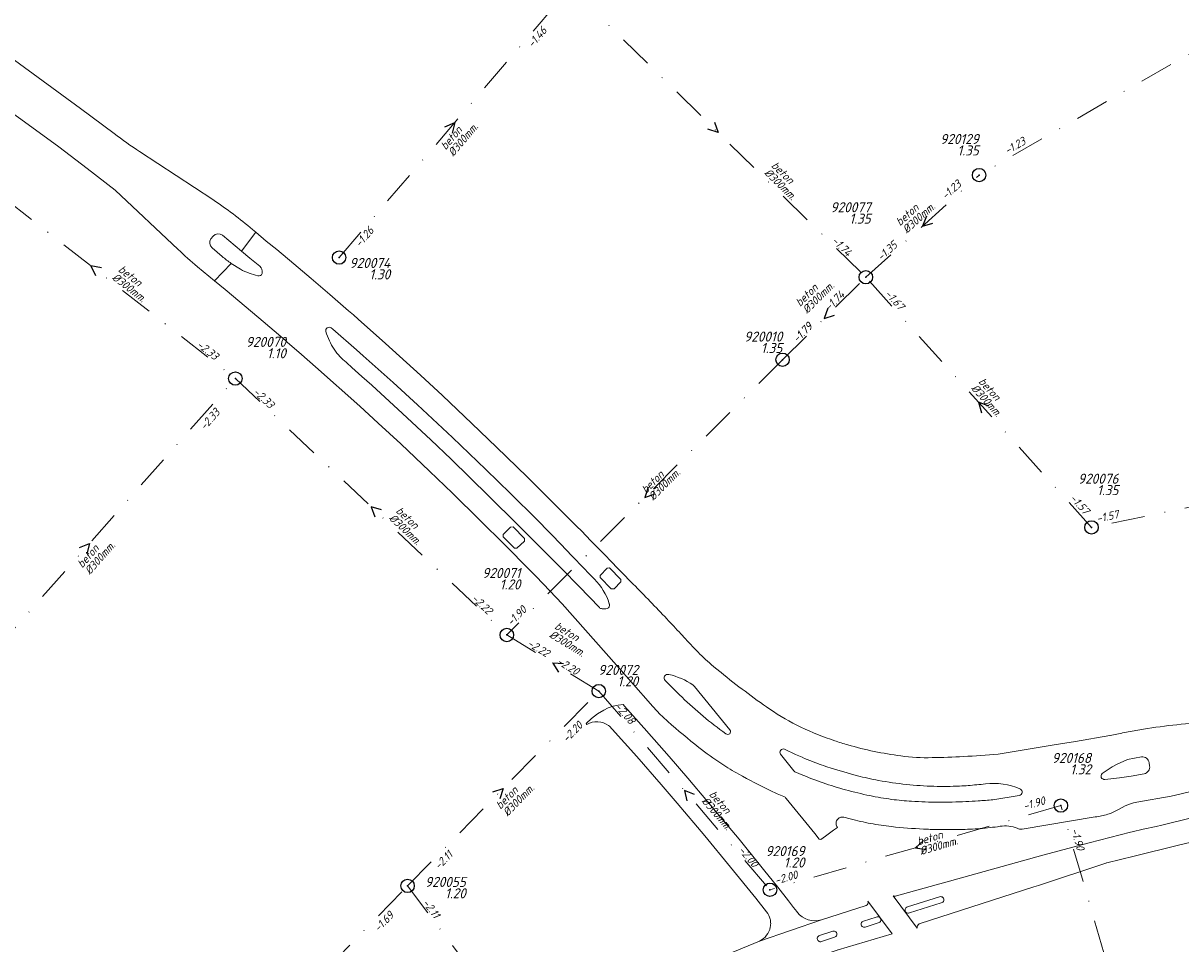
# Model space of a CAD drawing. Extents: x 148869 to 161638, y 453607 to 469810.
# Tile 705 of 1056: x 154524 to 154697, y 468210 to 468348. Entities that reach past the tile are written whole.
import ezdxf
from ezdxf.enums import TextEntityAlignment as Align

# ---------------------------------------------------------------- set-up
doc = ezdxf.new("R2010")
doc.units = 0
doc.header["$PDMODE"] = 32
doc.header["$PDSIZE"] = 2
doc.linetypes.add('RI-VWA', pattern=[11, 5, -3, 0, -3])
doc.layers.get('0').update_dxf_attribs({"linetype": 'CONTINUOUS'})
for name, color, linetype in [('B-OI-RI-BOB-T18-niet meenemen', 252, 'CONTINUOUS'), ('B-OI-RI-DIAMETER-T18-niet meenemen', 252, 'CONTINUOUS'), ('B-OI-RI-MATERIAAL-T18-niet meenemen', 252, 'CONTINUOUS'), ('B-OI-RI-STROOMRICHTING-S-niet meenemen', 252, 'CONTINUOUS'), ('B-OI-RI-VWA_PUTDEKSELHOOGTE-T25-niet meenemen', 252, 'CONTINUOUS'), ('gs dwa', 252, 'CONTINUOUS')]:
    doc.layers.add(name, color=color, linetype=linetype)
doc.layers.add('B-OI-RI-VWA_TRANSPORTLEIDING-G-niet meenemen', color=252, linetype='RI-VWA', lineweight=18)
doc.layers.add('B-RO-VH-VERHARDING_ASFALT-GV', color=251, linetype='CONTINUOUS', lineweight=18)
doc.styles.add('iso15', font='ISO.shx', dxfattribs={"oblique": 15})
doc.styles.add('NLCS-ISO-M750_CURSIEF', font='NLCS-ISO.ttf', dxfattribs={"oblique": 15})

# ---------------------------------------------------------------- blocks, each defined once
blk = doc.blocks.new('ACMAP_ANN_TEMPLATE_diam')
at = {"color": 0, "linetype": 'ByBlock', "style": 'iso15', "oblique": 15}
blk.add_attdef('diam', (0.5, -1.3), '', height=1.2, dxfattribs=at)
blk = doc.blocks.new('ACMAP_ANN_TEMPLATE_mat')
at = {"color": 0, "linetype": 'ByBlock', "style": 'iso15', "oblique": 15}
blk.add_attdef('mat', (0.5, 0.2), '', height=1.2, dxfattribs=at)
blk = doc.blocks.new('ACMAP_ANN_TEMPLATE_nap-l')
at = {"color": 0, "linetype": 'ByBlock', "style": 'iso15', "oblique": 15}
blk.add_attdef('nap-l', (3.3, 0.2), '', height=1.2, dxfattribs=at)
blk = doc.blocks.new('ACMAP_ANN_TEMPLATE_nap-r')
at = {"color": 0, "linetype": 'ByBlock', "style": 'iso15', "oblique": 15}
blk.add_attdef('nap-r', text='', height=1.2, dxfattribs=at).set_placement((-4.1, 0.2), align=Align.RIGHT)
blk = doc.blocks.new('ACMAP_ANN_TEMPLATE_puth-dwa')
at = {"color": 0, "linetype": 'ByBlock', "style": 'iso15', "oblique": 15}
blk.add_attdef('puth-dwa', text='', height=1.5, dxfattribs=at).set_placement((2.7, 1), align=Align.RIGHT)
blk = doc.blocks.new('ACMAP_ANN_TEMPLATE_putnr-dwa')
at = {"color": 0, "linetype": 'ByBlock', "style": 'iso15', "oblique": 15}
blk.add_attdef('putnr-dwa', text='', height=1.5, dxfattribs=at).set_placement((2.7, 2.7), align=Align.RIGHT)

msp = doc.modelspace()

# ---------------------------------------------------------------- linework, layer by layer
at = {"layer": 'B-OI-RI-STROOMRICHTING-S-niet meenemen'}
for points in [[(154627.11, 468332.87), (154627.63, 468331.35), (154626.1, 468331.84)], [(154586.92, 468332.19), (154588.4, 468332.82), (154588.01, 468331.25)], [(154658.67, 468318.89), (154658.08, 468317.39), (154659.63, 468317.82)], [(154535.78, 468311.16), (154534.2, 468311.48), (154534.89, 468310.03)], [(154643.96, 468305.16), (154643.44, 468303.64), (154644.97, 468304.14)], [(154667.95, 468290.56), (154666.45, 468291.15), (154666.88, 468289.59)], [(154617.21, 468278.51), (154616.7, 468276.98), (154618.23, 468277.49)], [(154577.48, 468275.11), (154575.94, 468275.58), (154576.49, 468274.07)], [(154532.52, 468269.52), (154534.01, 468270.12), (154533.6, 468268.56)], [(154604.61, 468252.16), (154603.01, 468252.3), (154603.86, 468250.94)], [(154594.1, 468233.09), (154595.62, 468233.61), (154595.13, 468232.08)], [(154624.1, 468232.7), (154622.61, 468233.32), (154623, 468231.76)], [(154658.21, 468225.88), (154657.03, 468224.79), (154658.61, 468224.5)]]:
    msp.add_lwpolyline(points, dxfattribs=at)
at = {"layer": 'B-OI-RI-VWA_TRANSPORTLEIDING-G-niet meenemen'}
for p, q in [((154743.18, 468369.21), (154666.52, 468325)), ((154571.18, 468312.71), (154605.62, 468352.92)), ((154605.62, 468352.92), (154649.64, 468309.78)), ((154512.68, 468328.28), (154555.72, 468294.68)), ((154649.64, 468309.78), (154666.52, 468325)), ((154637.24, 468297.49), (154649.64, 468309.78)), ((154683.26, 468272.51), (154649.64, 468309.78)), ((154637.24, 468297.49), (154596.16, 468256.48)), ((154512.3, 468245.56), (154555.72, 468294.68)), ((154555.72, 468294.68), (154596.16, 468256.48)), ((154767.26, 468289.92), (154683.26, 468272.51)), ((154596.16, 468256.48), (154609.86, 468248.12)), ((154581.38, 468219.1), (154609.86, 468248.12)), ((154609.86, 468248.12), (154635.36, 468218.52)), ((154678.7, 468231.06), (154635.36, 468218.52)), ((154691.34, 468187.79), (154678.7, 468231.06)), ((154530.52, 468166.95), (154581.38, 468219.1)), ((154581.38, 468219.1), (154599.13, 468195.52))]:
    msp.add_line(p, q, dxfattribs=at)
at = {"layer": 'B-RO-VH-VERHARDING_ASFALT-GV', "flags": 128}
for points in [[(154537.65, 468331.18), (154532.67, 468334.91), (154519.97, 468344.15)], [(154519.37, 468336.45), (154525.38, 468332.15), (154529.41, 468329.19), (154533.64, 468326), (154537.83, 468322.76), (154547.2, 468313.92)], [(154552.37, 468321.34), (154541.46, 468328.5)], [(154552.06, 468315.52), (154552.42, 468315.92)], [(154553.82, 468316.03), (154556.63, 468313.66), (154558.75, 468316.48), (154558.27, 468316.89)], [(154614.99, 468264.05), (154611.28, 468267.89), (154611.21, 468267.97), (154608.69, 468270.53), (154607.26, 468271.98), (154606.6, 468272.64), (154602.9, 468276.34), (154599.17, 468280.02), (154594.61, 468284.48), (154590.94, 468288), (154586.56, 468292.15), (154583.29, 468295.19), (154578.1, 468299.91), (154574.01, 468303.55), (154573.3, 468304.16), (154572.57, 468304.77), (154569.81, 468307.2), (154567.02, 468309.6), (154564.45, 468311.76), (154561.88, 468313.89), (154560.32, 468315.17), (154558.75, 468316.48), (154556.63, 468313.66)], [(154553.76, 468312.87), (154552.26, 468314.14)], [(154556.63, 468313.66), (154557.89, 468312.63), (154557.89, 468312.64), (154559.37, 468311.42)], [(154550.06, 468311.35), (154552.63, 468309.23), (154555.1, 468311.84)], [(154556.5, 468310.96), (154555.1, 468311.84), (154552.63, 468309.23), (154554.18, 468307.95), (154559.21, 468303.73), (154563.13, 468300.4), (154563.45, 468300.12), (154565.56, 468298.27), (154567.67, 468296.41), (154574.25, 468290.56), (154577.01, 468288.06), (154580.38, 468284.94), (154584.65, 468280.9), (154588.07, 468277.59), (154592.15, 468273.59), (154595.85, 468269.9), (154599.53, 468266.18), (154600.52, 468265.2), (154601.54, 468264.13), (154601.55, 468264.12), (154601.63, 468264.04), (154604.39, 468261.12), (154607.9, 468257.2), (154612.51, 468251.96), (154617.55, 468246.23), (154617.87, 468245.85)], [(154559.72, 468310.42), (154559.7, 468310.33)], [(154569.98, 468302.24), (154570.25, 468302.04), (154573.79, 468298.94), (154574.76, 468298.09), (154579.23, 468294.08), (154582.86, 468290.75), (154588.05, 468285.88), (154593.03, 468281.14), (154596.71, 468277.56), (154600.61, 468273.68), (154604.47, 468269.75), (154604.76, 468269.42), (154606.14, 468267.99), (154608.64, 468265.38), (154609.2, 468264.81)], [(154606.95, 468263.68), (154604.4, 468266.26), (154603.02, 468267.67), (154602.01, 468268.69), (154597.77, 468272.94), (154593.49, 468277.17), (154587.85, 468282.68), (154584.85, 468285.55), (154580.64, 468289.49), (154576.05, 468293.68), (154574.55, 468295.01), (154573.05, 468296.32), (154572.31, 468297.03), (154572.26, 468297.07), (154572.21, 468297.11)], [(154609.95, 468260.57), (154606.95, 468263.68)], [(154611.43, 468261.13), (154611.47, 468261.06)], [(154622.79, 468255.92), (154622.08, 468256.65)], [(154628.07, 468250.88), (154627.24, 468251.55)], [(154621.89, 468247.58), (154619.76, 468249.7)], [(154623.89, 468249.03), (154624.1, 468248.82), (154629.4, 468242.34)], [(154617.33, 468241.81), (154617.04, 468242.14), (154613.69, 468245.86), (154613.49, 468246.1), (154612.74, 468246.02), (154612, 468245.85), (154611.28, 468245.6), (154610.59, 468245.28), (154609.65, 468244.72), (154608.77, 468244.05), (154607.96, 468243.3), (154608.06, 468243.16)], [(154611.32, 468242.98), (154611.46, 468242.87), (154611.87, 468242.47), (154615.54, 468238.36), (154619.17, 468234.21), (154621.55, 468231.41), (154625.64, 468226.54), (154629.46, 468221.91), (154633.26, 468217.25), (154634.86, 468215.21)], [(154639.44, 468215.15), (154639.38, 468215.26), (154638.89, 468215.89), (154638.13, 468216.86), (154636.52, 468218.91), (154634.41, 468221.55), (154633.62, 468222.53), (154630.76, 468226.04), (154626.96, 468230.6), (154626.77, 468230.84), (154626.06, 468231.67), (154623.11, 468235.17), (154620.35, 468238.38), (154618.1, 468240.93), (154617.33, 468241.81)], [(154628.78, 468241.77), (154628.33, 468242.1)], [(154691.62, 468242.54), (154687.89, 468241.88), (154687.77, 468241.86), (154686.05, 468241.52), (154685.98, 468241.51), (154680.9, 468240.62), (154679.31, 468240.35), (154677.71, 468240.09), (154669.63, 468238.77), (154669.34, 468238.74)], [(154638.91, 468236.25), (154636.94, 468238.7)], [(154637.52, 468239.49), (154639.15, 468238.69)], [(154686.97, 468237.17), (154688.63, 468237.93), (154690.7, 468238.3)], [(154684.84, 468235.82), (154685.29, 468236.16), (154685.73, 468236.46), (154686.34, 468236.83), (154686.97, 468237.17)], [(154691.84, 468237.43), (154691.91, 468237)], [(154639.99, 468235.71), (154639.29, 468236)], [(154729.61, 468236.22), (154728.68, 468236.04), (154728.53, 468236.01), (154723.49, 468234.98), (154717.59, 468233.72), (154717.19, 468233.64), (154716.52, 468233.49), (154710.75, 468232.21), (154705.93, 468231.09), (154704.88, 468230.84), (154698.15, 468229.23), (154693.96, 468228.2), (154693.74, 468228.14), (154692.88, 468227.95), (154690.98, 468227.53), (154689.32, 468227.16), (154689.09, 468227.1), (154682.89, 468225.49), (154676.02, 468223.65), (154661.21, 468219.56), (154660.12, 468219.26), (154654.21, 468217.62)], [(154691.1, 468235.79), (154689.17, 468235.45), (154687.41, 468235.21), (154685.23, 468234.96)], [(154635.39, 468233.31), (154636.43, 468232.83), (154637.42, 468232.4), (154637.53, 468232.36), (154637.62, 468232.3), (154637.69, 468232.22), (154637.75, 468232.13), (154642.02, 468226.92), (154642.71, 468226.07), (154642.95, 468226.03), (154643.61, 468226.51), (154644.84, 468227.4), (154645.4, 468227.81)], [(154672.6, 468233.56), (154672.66, 468233.52)], [(154672.5, 468232.58), (154668.56, 468231.94)], [(154687.26, 468230.46), (154688.27, 468231), (154688.65, 468231.17), (154689.05, 468231.31), (154689.51, 468231.45), (154689.99, 468231.56), (154695.13, 468232.45)], [(154646.36, 468229.32), (154647.32, 468229.07)], [(154672.95, 468227.53), (154683.82, 468229.37)], [(154653.7, 468217.63), (154657.3, 468212.81), (154657.3, 468212.98), (154657.34, 468213.16), (154657.44, 468213.31), (154657.6, 468213.42), (154674.67, 468218.94), (154675.37, 468219.17), (154685.38, 468222.48), (154685.48, 468222.51), (154685.55, 468222.53), (154689.63, 468223.54), (154696.23, 468225.15), (154700.63, 468226.23)], [(154655.85, 468215.97), (154660.63, 468217.46)], [(154649.68, 468216.17), (154643.02, 468214.05), (154633.82, 468210.87), (154613.7, 468202.56)], [(154625.04, 468202.89), (154645.39, 468209.53), (154645.46, 468209.55), (154645.53, 468209.57), (154653.58, 468211.96), (154649.93, 468216.81)], [(154660.88, 468216.58), (154656.14, 468215.07)], [(154633.82, 468210.87), (154643.02, 468214.05)], [(154649.3, 468213.85), (154651.2, 468214.46)], [(154642.76, 468211.7), (154644.72, 468212.34)], [(154651.48, 468213.58), (154649.55, 468212.96)], [(154644.97, 468211.46), (154643.06, 468210.82)]]:
    msp.add_lwpolyline(points, dxfattribs=at)
at = {"layer": 'B-RO-VH-VERHARDING_ASFALT-GV'}
for points in [[(154541.46, 468328.5, -0.016504), (154537.65, 468331.18)], [(154558.27, 468316.89, 0.029302), (154552.37, 468321.34)], [(154552.42, 468315.92, -0.401517), (154553.82, 468316.03)], [(154547.2, 468313.92, 0.013265), (154550.06, 468311.35)], [(154552.26, 468314.14, -0.38101), (154552.06, 468315.52)], [(154555.1, 468311.84, -0.033774), (154553.76, 468312.87)], [(154559.08, 468309.99, -0.070101), (154556.5, 468310.96)], [(154559.37, 468311.42, -0.225973), (154559.72, 468310.42)], [(154559.7, 468310.33, -0.420575), (154559.08, 468309.99)], [(154569.21, 468301.69, -0.718579), (154569.98, 468302.24)], [(154569.72, 468300.32, -0.040654), (154569.21, 468301.69)], [(154570.44, 468299.04, -0.040203), (154569.72, 468300.32)], [(154571.29, 468297.97, -0.04027), (154570.44, 468299.04)], [(154572.21, 468297.11, -0.037242), (154571.29, 468297.97)], [(154609.2, 468264.81, -0.119991), (154611.43, 468261.13)], [(154619.99, 468258.89, 0.005613), (154614.99, 468264.05)], [(154610.36, 468260.39, -0.215492), (154609.95, 468260.57)], [(154611.1, 468260.43, -0.102847), (154610.36, 468260.39)], [(154611.47, 468261.06, -0.403314), (154611.1, 468260.43)], [(154622.08, 468256.65, 0.002321), (154619.99, 468258.89)], [(154624.92, 468253.64, -0.021755), (154622.79, 468255.92)], [(154627.24, 468251.55, -0.021537), (154624.92, 468253.64)], [(154619.76, 468249.7, -0.790807), (154620.29, 468250.59)], [(154620.29, 468250.59, -0.095321), (154623.89, 468249.03)], [(154635.33, 468245.43, -0.019187), (154628.07, 468250.88)], [(154628.33, 468242.1, -0.039317), (154621.89, 468247.58)], [(154617.87, 468245.85, 0.01507), (154618.97, 468244.69)], [(154639.98, 468242.75, -0.040358), (154635.33, 468245.43)], [(154608.06, 468243.16, -0.29884), (154611.32, 468242.98)], [(154618.97, 468244.69, 0.014607), (154620.13, 468243.6)], [(154620.13, 468243.6, 0.014309), (154624.77, 468239.72)], [(154701.64, 468243.55, 0.026448), (154691.62, 468242.54)], [(154629.4, 468242.34, -0.94772), (154628.78, 468241.77)], [(154645, 468240.72, -0.029327), (154639.98, 468242.75)], [(154646.95, 468240.11, -0.010805), (154645, 468240.72)], [(154654.86, 468238.46, -0.037586), (154646.95, 468240.11)], [(154624.77, 468239.72, 0.020484), (154628.17, 468237.27)], [(154636.94, 468238.7, -0.694949), (154637.52, 468239.49)], [(154639.15, 468238.69, 0.005831), (154640.14, 468238.25)], [(154640.14, 468238.25, 0.009545), (154641.7, 468237.61)], [(154659.5, 468238.2, -0.037864), (154654.86, 468238.46)], [(154664.2, 468238.37, -0.008519), (154659.5, 468238.2)], [(154669.34, 468238.74, -0.009157), (154664.2, 468238.37)], [(154690.7, 468238.3, -0.43078), (154691.84, 468237.43)], [(154628.17, 468237.27, 0.021691), (154630.7, 468235.74)], [(154641.7, 468237.61, 0.015407), (154644.32, 468236.69)], [(154644.32, 468236.69, 0.01429), (154648.38, 468235.51)], [(154691.91, 468237, -0.401897), (154691.1, 468235.79)], [(154630.7, 468235.74, 0.011772), (154635.39, 468233.31)], [(154639.29, 468236, -0.155266), (154638.91, 468236.25)], [(154643.27, 468234.45, -0.016478), (154639.99, 468235.71)], [(154648.38, 468235.51, 0.018628), (154651.55, 468234.81)], [(154651.55, 468234.81, 0.018594), (154655.69, 468234.21)], [(154685.23, 468234.96, -0.721472), (154684.84, 468235.82)], [(154695.13, 468232.45, 0.014816), (154705.2, 468235.03)], [(154646.63, 468233.41, -0.01637), (154643.27, 468234.45)], [(154650.25, 468232.54, -0.016622), (154646.63, 468233.41)], [(154655.69, 468234.21, 0.019289), (154659.79, 468233.94)], [(154659.79, 468233.94, 0.019568), (154663.62, 468233.97)], [(154663.62, 468233.97, 0.013383), (154666.16, 468234.16)], [(154666.16, 468234.16, 0.006986), (154667.46, 468234.3)], [(154667.46, 468234.3, -0.130932), (154672.6, 468233.56)], [(154672.66, 468233.52, -0.71385), (154672.5, 468232.58)], [(154653.49, 468231.99, -0.018197), (154650.25, 468232.54)], [(154656.45, 468231.7, -0.018282), (154653.49, 468231.99)], [(154660.51, 468231.57, -0.01379), (154656.45, 468231.7)], [(154664.54, 468231.65, -0.013404), (154660.51, 468231.57)], [(154666.4, 468231.76, -0.005916), (154664.54, 468231.65)], [(154668.56, 468231.94, -0.006943), (154666.4, 468231.76)], [(154683.82, 468229.37, 0.028752), (154684.76, 468229.52)], [(154684.76, 468229.52, 0.028624), (154685.67, 468229.76)], [(154685.67, 468229.76, 0.027011), (154686.48, 468230.07)], [(154686.48, 468230.07, 0.02835), (154687.26, 468230.46)], [(154645.2, 468228.35, -0.153148), (154645.36, 468228.92)], [(154645.4, 468227.81, -0.157145), (154645.2, 468228.35)], [(154645.36, 468228.92, -0.155374), (154645.8, 468229.28)], [(154645.8, 468229.28, -0.158922), (154646.36, 468229.32)], [(154647.32, 468229.07, 0.017683), (154650.37, 468228.39)], [(154650.37, 468228.39, 0.01745), (154653.47, 468227.93)], [(154653.47, 468227.93, 0.017197), (154658.24, 468227.56)], [(154666.65, 468227.64, 0.01645), (154669.63, 468227.97)], [(154669.63, 468227.97, -0.12782), (154672.19, 468227.71)], [(154672.19, 468227.71, 0.157959), (154672.95, 468227.53)], [(154658.24, 468227.56, 0.005128), (154659.22, 468227.52)], [(154659.22, 468227.52, 0.012763), (154663.69, 468227.49)], [(154663.69, 468227.49, 0.015851), (154666.65, 468227.64)], [(154654.21, 468217.62, -0.324326), (154653.7, 468217.63)], [(154660.63, 468217.46, -1.108307), (154660.88, 468216.58)], [(154649.93, 468216.81, -0.431961), (154649.68, 468216.17)], [(154656.14, 468215.07, -1.095717), (154655.85, 468215.97)], [(154634.86, 468215.21, -0.112989), (154635.39, 468214.14)], [(154635.39, 468214.14, -0.048535), (154635.46, 468213.65)], [(154643.02, 468214.05, -0.313089), (154639.44, 468215.15)], [(154651.2, 468214.46, -1.169538), (154651.48, 468213.58)], [(154635.41, 468212.95, -0.114285), (154634.85, 468211.73)], [(154635.46, 468213.65, -0.067394), (154635.41, 468212.95)], [(154644.72, 468212.34, -1.038641), (154644.97, 468211.46)], [(154649.55, 468212.96, -1.088033), (154649.3, 468213.85)], [(154634.85, 468211.73, -0.11416), (154633.82, 468210.87)], [(154643.06, 468210.82, -1.098029), (154642.76, 468211.7)]]:
    msp.add_lwpolyline(points, format="xyb", dxfattribs=at)
at = {"layer": 'B-RO-VH-VERHARDING_ASFALT-GV', "flags": 128}
for points in [[(154595.6, 468271.12), (154595.63, 468271.47), (154596.71, 468272.53), (154597.08, 468272.57), (154598.8, 468270.85), (154598.77, 468270.48), (154597.67, 468269.39), (154597.3, 468269.42)], [(154595.6, 468271.12), (154597.3, 468269.42), (154597.67, 468269.39), (154598.77, 468270.48), (154598.8, 468270.85), (154597.08, 468272.57), (154596.71, 468272.53), (154595.63, 468271.47)], [(154612.14, 468263.33), (154611.72, 468263.33), (154610.07, 468265.02), (154610.08, 468265.35), (154611.11, 468266.45), (154611.47, 468266.47), (154613.15, 468264.74), (154613.14, 468264.38)], [(154612.14, 468263.33), (154613.14, 468264.38), (154613.15, 468264.74), (154611.47, 468266.47), (154611.11, 468266.45), (154610.08, 468265.35), (154610.07, 468265.02), (154611.72, 468263.33)]]:
    msp.add_lwpolyline(points, close=True, dxfattribs=at)
at = {"layer": 'gs dwa'}
for p in [(154666.52, 468325), (154571.18, 468312.71), (154649.64, 468309.78), (154637.24, 468297.49), (154555.72, 468294.68), (154683.26, 468272.51), (154596.16, 468256.48), (154609.86, 468248.12), (154678.7, 468231.06), (154581.38, 468219.1), (154635.36, 468218.52)]:
    msp.add_point(p, dxfattribs=at)

# ---------------------------------------------------------------- block references
at = {"layer": 'B-OI-RI-BOB-T18-niet meenemen'}
ref = msp.add_blockref('ACMAP_ANN_TEMPLATE_nap-r', (154605.03, 468349.42), dxfattribs=dict(at, rotation=49.4198342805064))
ref.add_attrib('nap-r', '-1.46', dxfattribs={"layer": '0', "color": 0, "linetype": 'ByBlock', "height": 1.2, "rotation": 49.4198, "style": 'NLCS-ISO-M750_CURSIEF', "oblique": 15}).set_placement((154602.21, 468346.44), align=Align.RIGHT)
ref = msp.add_blockref('ACMAP_ANN_TEMPLATE_nap-r', (154677.22, 468331.54), dxfattribs=dict(at, rotation=29.97214870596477))
ref.add_attrib('nap-r', '-1.23', dxfattribs={"layer": '0', "color": 0, "linetype": 'ByBlock', "height": 1.2, "rotation": 29.9721, "style": 'NLCS-ISO-M750_CURSIEF', "oblique": 15}).set_placement((154673.57, 468329.67), align=Align.RIGHT)
ref = msp.add_blockref('ACMAP_ANN_TEMPLATE_nap-r', (154667.16, 468326.04), dxfattribs=dict(at, rotation=42.03967771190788))
ref.add_attrib('nap-r', '-1.23', dxfattribs={"layer": '0', "color": 0, "linetype": 'ByBlock', "height": 1.2, "rotation": 42.0397, "style": 'NLCS-ISO-M750_CURSIEF', "oblique": 15}).set_placement((154663.98, 468323.45), align=Align.RIGHT)
ref = msp.add_blockref('ACMAP_ANN_TEMPLATE_nap-l', (154572.29, 468311.51), dxfattribs=dict(at, rotation=49.4198342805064))
ref.add_attrib('nap-l', '-1.26', (154574.29, 468314.14), dxfattribs={"layer": '0', "color": 0, "linetype": 'ByBlock', "height": 1.2, "rotation": 49.4198, "style": 'NLCS-ISO-M750_CURSIEF', "oblique": 15})
ref = msp.add_blockref('ACMAP_ANN_TEMPLATE_nap-r', (154649.64, 468309.78), dxfattribs=dict(at, rotation=315.5784599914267))
ref.add_attrib('nap-r', '-1.74', dxfattribs={"layer": '0', "color": 0, "linetype": 'ByBlock', "height": 1.2, "rotation": 315.5785, "style": 'NLCS-ISO-M750_CURSIEF', "oblique": 15}).set_placement((154646.85, 468312.79), align=Align.RIGHT)
ref = msp.add_blockref('ACMAP_ANN_TEMPLATE_nap-l', (154649.64, 468309.78), dxfattribs=dict(at, rotation=42.03967771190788))
ref.add_attrib('nap-l', '-1.35', (154651.96, 468312.14), dxfattribs={"layer": '0', "color": 0, "linetype": 'ByBlock', "height": 1.2, "rotation": 42.0397, "style": 'NLCS-ISO-M750_CURSIEF', "oblique": 15})
ref = msp.add_blockref('ACMAP_ANN_TEMPLATE_nap-r', (154649.64, 468309.78), dxfattribs=dict(at, rotation=44.74473495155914))
ref.add_attrib('nap-r', '-1.74', dxfattribs={"layer": '0', "color": 0, "linetype": 'ByBlock', "height": 1.2, "rotation": 44.7447, "style": 'NLCS-ISO-M750_CURSIEF', "oblique": 15}).set_placement((154646.59, 468307.04), align=Align.RIGHT)
ref = msp.add_blockref('ACMAP_ANN_TEMPLATE_nap-r', (154657.21, 468301.61), dxfattribs=dict(at, rotation=312.0525449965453))
ref.add_attrib('nap-r', '-1.67', dxfattribs={"layer": '0', "color": 0, "linetype": 'ByBlock', "height": 1.2, "rotation": 312.0525, "style": 'NLCS-ISO-M750_CURSIEF', "oblique": 15}).set_placement((154654.61, 468304.79), align=Align.RIGHT)
ref = msp.add_blockref('ACMAP_ANN_TEMPLATE_nap-l', (154637.24, 468297.49), dxfattribs=dict(at, rotation=44.95114260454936))
ref.add_attrib('nap-l', '-1.79', (154639.43, 468299.96), dxfattribs={"layer": '0', "color": 0, "linetype": 'ByBlock', "height": 1.2, "rotation": 44.9511, "style": 'NLCS-ISO-M750_CURSIEF', "oblique": 15})
ref = msp.add_blockref('ACMAP_ANN_TEMPLATE_nap-l', (154637.24, 468297.49), dxfattribs=dict(at, rotation=44.74473495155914))
ref.add_attrib('nap-l', '-1.79', (154639.44, 468299.96), dxfattribs={"layer": '0', "color": 0, "linetype": 'ByBlock', "height": 1.2, "rotation": 44.7447, "style": 'NLCS-ISO-M750_CURSIEF', "oblique": 15})
ref = msp.add_blockref('ACMAP_ANN_TEMPLATE_nap-r', (154555.72, 468294.68), dxfattribs=dict(at, rotation=322.0219400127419))
ref.add_attrib('nap-r', '-2.33', dxfattribs={"layer": '0', "color": 0, "linetype": 'ByBlock', "height": 1.2, "rotation": 322.0219, "style": 'NLCS-ISO-M750_CURSIEF', "oblique": 15}).set_placement((154552.61, 468297.36), align=Align.RIGHT)
ref = msp.add_blockref('ACMAP_ANN_TEMPLATE_nap-l', (154555.72, 468294.68), dxfattribs=dict(at, rotation=316.6315851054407))
ref.add_attrib('nap-l', '-2.33', (154558.26, 468292.56), dxfattribs={"layer": '0', "color": 0, "linetype": 'ByBlock', "height": 1.2, "rotation": 316.6316, "style": 'NLCS-ISO-M750_CURSIEF', "oblique": 15})
ref = msp.add_blockref('ACMAP_ANN_TEMPLATE_nap-r', (154556.38, 468292.48), dxfattribs=dict(at, rotation=48.52467975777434))
ref.add_attrib('nap-r', '-2.33', dxfattribs={"layer": '0', "color": 0, "linetype": 'ByBlock', "height": 1.2, "rotation": 48.5247, "style": 'NLCS-ISO-M750_CURSIEF', "oblique": 15}).set_placement((154553.51, 468289.54), align=Align.RIGHT)
ref = msp.add_blockref('ACMAP_ANN_TEMPLATE_nap-l', (154677.59, 468279.11), dxfattribs=dict(at, rotation=312.0525449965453))
ref.add_attrib('nap-l', '-1.57', (154679.95, 468276.8), dxfattribs={"layer": '0', "color": 0, "linetype": 'ByBlock', "height": 1.2, "rotation": 312.0525, "style": 'NLCS-ISO-M750_CURSIEF', "oblique": 15})
ref = msp.add_blockref('ACMAP_ANN_TEMPLATE_nap-r', (154691.44, 468274.52), dxfattribs=dict(at, rotation=11.70944161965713))
ref.add_attrib('nap-r', '-1.57', dxfattribs={"layer": '0', "color": 0, "linetype": 'ByBlock', "height": 1.2, "rotation": 11.7094, "style": 'NLCS-ISO-M750_CURSIEF', "oblique": 15}).set_placement((154687.39, 468273.89), align=Align.RIGHT)
ref = msp.add_blockref('ACMAP_ANN_TEMPLATE_nap-r', (154596.16, 468256.48), dxfattribs=dict(at, rotation=316.6315851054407))
ref.add_attrib('nap-r', '-2.22', dxfattribs={"layer": '0', "color": 0, "linetype": 'ByBlock', "height": 1.2, "rotation": 316.6316, "style": 'NLCS-ISO-M750_CURSIEF', "oblique": 15}).set_placement((154593.32, 468259.44), align=Align.RIGHT)
ref = msp.add_blockref('ACMAP_ANN_TEMPLATE_nap-r', (154602.24, 468262.83), dxfattribs=dict(at, rotation=44.95114260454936))
ref.add_attrib('nap-r', '-1.90', dxfattribs={"layer": '0', "color": 0, "linetype": 'ByBlock', "height": 1.2, "rotation": 44.9511, "style": 'NLCS-ISO-M750_CURSIEF', "oblique": 15}).set_placement((154599.2, 468260.08), align=Align.RIGHT)
ref = msp.add_blockref('ACMAP_ANN_TEMPLATE_nap-l', (154596.16, 468256.48), dxfattribs=dict(at, rotation=328.6076658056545))
ref.add_attrib('nap-l', '-2.22', (154599.08, 468254.93), dxfattribs={"layer": '0', "color": 0, "linetype": 'ByBlock', "height": 1.2, "rotation": 328.6077, "style": 'NLCS-ISO-M750_CURSIEF', "oblique": 15})
ref = msp.add_blockref('ACMAP_ANN_TEMPLATE_nap-r', (154609.86, 468248.12), dxfattribs=dict(at, rotation=328.6076658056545))
ref.add_attrib('nap-r', '-2.20', dxfattribs={"layer": '0', "color": 0, "linetype": 'ByBlock', "height": 1.2, "rotation": 328.6077, "style": 'NLCS-ISO-M750_CURSIEF', "oblique": 15}).set_placement((154606.46, 468250.43), align=Align.RIGHT)
ref = msp.add_blockref('ACMAP_ANN_TEMPLATE_nap-l', (154609.86, 468248.12), dxfattribs=dict(at, rotation=310.7444542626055))
ref.add_attrib('nap-l', '-2.08', (154612.17, 468245.75), dxfattribs={"layer": '0', "color": 0, "linetype": 'ByBlock', "height": 1.2, "rotation": 310.7445, "style": 'NLCS-ISO-M750_CURSIEF', "oblique": 15})
ref = msp.add_blockref('ACMAP_ANN_TEMPLATE_nap-r', (154610.57, 468245.64), dxfattribs=dict(at, rotation=45.53806628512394))
ref.add_attrib('nap-r', '-2.20', dxfattribs={"layer": '0', "color": 0, "linetype": 'ByBlock', "height": 1.2, "rotation": 45.5381, "style": 'NLCS-ISO-M750_CURSIEF', "oblique": 15}).set_placement((154607.56, 468242.86), align=Align.RIGHT)
ref = msp.add_blockref('ACMAP_ANN_TEMPLATE_nap-l', (154670.16, 468229.25), dxfattribs=dict(at, rotation=16.13727656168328))
ref.add_attrib('nap-l', '-1.90', (154673.27, 468230.36), dxfattribs={"layer": '0', "color": 0, "linetype": 'ByBlock', "height": 1.2, "rotation": 16.1373, "style": 'NLCS-ISO-M750_CURSIEF', "oblique": 15})
ref = msp.add_blockref('ACMAP_ANN_TEMPLATE_nap-r', (154682.07, 468220.31), dxfattribs=dict(at, rotation=286.2840999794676))
ref.add_attrib('nap-r', '-1.90', dxfattribs={"layer": '0', "color": 0, "linetype": 'ByBlock', "height": 1.2, "rotation": 286.2841, "style": 'NLCS-ISO-M750_CURSIEF', "oblique": 15}).set_placement((154681.11, 468224.3), align=Align.RIGHT)
ref = msp.add_blockref('ACMAP_ANN_TEMPLATE_nap-l', (154583.89, 468218.92), dxfattribs=dict(at, rotation=45.53806628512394))
ref.add_attrib('nap-l', '-2.11', (154586.06, 468221.42), dxfattribs={"layer": '0', "color": 0, "linetype": 'ByBlock', "height": 1.2, "rotation": 45.5381, "style": 'NLCS-ISO-M750_CURSIEF', "oblique": 15})
ref = msp.add_blockref('ACMAP_ANN_TEMPLATE_nap-r', (154635.36, 468218.52), dxfattribs=dict(at, rotation=310.7444542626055))
ref.add_attrib('nap-r', '-2.00', dxfattribs={"layer": '0', "color": 0, "linetype": 'ByBlock', "height": 1.2, "rotation": 310.7445, "style": 'NLCS-ISO-M750_CURSIEF', "oblique": 15}).set_placement((154632.84, 468221.76), align=Align.RIGHT)
ref = msp.add_blockref('ACMAP_ANN_TEMPLATE_nap-r', (154643.58, 468221.2), dxfattribs=dict(at, rotation=16.13727656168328))
ref.add_attrib('nap-r', '-2.00', dxfattribs={"layer": '0', "color": 0, "linetype": 'ByBlock', "height": 1.2, "rotation": 16.1373, "style": 'NLCS-ISO-M750_CURSIEF', "oblique": 15}).set_placement((154639.59, 468220.25), align=Align.RIGHT)
ref = msp.add_blockref('ACMAP_ANN_TEMPLATE_nap-l', (154581.38, 468219.1), dxfattribs=dict(at, rotation=306.970845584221))
ref.add_attrib('nap-l', '-2.11', (154583.52, 468216.58), dxfattribs={"layer": '0', "color": 0, "linetype": 'ByBlock', "height": 1.2, "rotation": 306.9708, "style": 'NLCS-ISO-M750_CURSIEF', "oblique": 15})
ref = msp.add_blockref('ACMAP_ANN_TEMPLATE_nap-r', (154582.43, 468217.36), dxfattribs=dict(at, rotation=45.71748075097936))
ref.add_attrib('nap-r', '-1.69', dxfattribs={"layer": '0', "color": 0, "linetype": 'ByBlock', "height": 1.2, "rotation": 45.7175, "style": 'NLCS-ISO-M750_CURSIEF', "oblique": 15}).set_placement((154579.42, 468214.56), align=Align.RIGHT)
at = {"layer": 'B-OI-RI-DIAMETER-T18-niet meenemen'}
ref = msp.add_blockref('ACMAP_ANN_TEMPLATE_diam', (154586.87, 468328.15), dxfattribs=dict(at, rotation=49.4198342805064))
ref.add_attrib('diam', '%%c300mm.', (154588.18, 468327.68), dxfattribs={"layer": '0', "color": 0, "linetype": 'ByBlock', "height": 1.2, "rotation": 49.4198, "style": 'NLCS-ISO-M750_CURSIEF', "oblique": 15})
ref = msp.add_blockref('ACMAP_ANN_TEMPLATE_diam', (154634.98, 468326.53), dxfattribs=dict(at, rotation=315.5784599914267))
ref.add_attrib('diam', '%%c300mm.', (154634.42, 468325.25), dxfattribs={"layer": '0', "color": 0, "linetype": 'ByBlock', "height": 1.2, "rotation": 315.5785, "style": 'NLCS-ISO-M750_CURSIEF', "oblique": 15})
ref = msp.add_blockref('ACMAP_ANN_TEMPLATE_diam', (154654.51, 468316.86), dxfattribs=dict(at, rotation=42.03967771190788))
ref.add_attrib('diam', '%%c300mm.', (154655.75, 468316.23), dxfattribs={"layer": '0', "color": 0, "linetype": 'ByBlock', "height": 1.2, "rotation": 42.0397, "style": 'NLCS-ISO-M750_CURSIEF', "oblique": 15})
ref = msp.add_blockref('ACMAP_ANN_TEMPLATE_diam', (154537.65, 468310.89), dxfattribs=dict(at, rotation=322.0219400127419))
ref.add_attrib('diam', '%%c300mm.', (154537.25, 468309.56), dxfattribs={"layer": '0', "color": 0, "linetype": 'ByBlock', "height": 1.2, "rotation": 322.0219, "style": 'NLCS-ISO-M750_CURSIEF', "oblique": 15})
ref = msp.add_blockref('ACMAP_ANN_TEMPLATE_diam', (154639.63, 468304.84), dxfattribs=dict(at, rotation=44.74473495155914))
ref.add_attrib('diam', '%%c300mm.', (154640.9, 468304.27), dxfattribs={"layer": '0', "color": 0, "linetype": 'ByBlock', "height": 1.2, "rotation": 44.7447, "style": 'NLCS-ISO-M750_CURSIEF', "oblique": 15})
ref = msp.add_blockref('ACMAP_ANN_TEMPLATE_diam', (154665.87, 468294.42), dxfattribs=dict(at, rotation=312.0525449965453))
ref.add_attrib('diam', '%%c300mm.', (154665.24, 468293.18), dxfattribs={"layer": '0', "color": 0, "linetype": 'ByBlock', "height": 1.2, "rotation": 312.0525, "style": 'NLCS-ISO-M750_CURSIEF', "oblique": 15})
ref = msp.add_blockref('ACMAP_ANN_TEMPLATE_diam', (154616.7, 468276.98), dxfattribs=dict(at, rotation=44.95114260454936))
ref.add_attrib('diam', '%%c300mm.', (154617.97, 468276.42), dxfattribs={"layer": '0', "color": 0, "linetype": 'ByBlock', "height": 1.2, "rotation": 44.9511, "style": 'NLCS-ISO-M750_CURSIEF', "oblique": 15})
ref = msp.add_blockref('ACMAP_ANN_TEMPLATE_diam', (154579.04, 468275.07), dxfattribs=dict(at, rotation=316.6315851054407))
ref.add_attrib('diam', '%%c300mm.', (154578.51, 468273.78), dxfattribs={"layer": '0', "color": 0, "linetype": 'ByBlock', "height": 1.2, "rotation": 316.6316, "style": 'NLCS-ISO-M750_CURSIEF', "oblique": 15})
ref = msp.add_blockref('ACMAP_ANN_TEMPLATE_diam', (154532.73, 468265.86), dxfattribs=dict(at, rotation=48.52467975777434))
ref.add_attrib('diam', '%%c300mm.', (154534.04, 468265.37), dxfattribs={"layer": '0', "color": 0, "linetype": 'ByBlock', "height": 1.2, "rotation": 48.5247, "style": 'NLCS-ISO-M750_CURSIEF', "oblique": 15})
ref = msp.add_blockref('ACMAP_ANN_TEMPLATE_diam', (154602.63, 468257.6), dxfattribs=dict(at, rotation=328.6076658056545))
ref.add_attrib('diam', '%%c300mm.', (154602.38, 468256.23), dxfattribs={"layer": '0', "color": 0, "linetype": 'ByBlock', "height": 1.2, "rotation": 328.6077, "style": 'NLCS-ISO-M750_CURSIEF', "oblique": 15})
ref = msp.add_blockref('ACMAP_ANN_TEMPLATE_diam', (154594.99, 468229.93), dxfattribs=dict(at, rotation=45.53806628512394))
ref.add_attrib('diam', '%%c300mm.', (154596.27, 468229.37), dxfattribs={"layer": '0', "color": 0, "linetype": 'ByBlock', "height": 1.2, "rotation": 45.5381, "style": 'NLCS-ISO-M750_CURSIEF', "oblique": 15})
ref = msp.add_blockref('ACMAP_ANN_TEMPLATE_diam', (154625.75, 468232.94), dxfattribs=dict(at, rotation=310.7444542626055))
ref.add_attrib('diam', '%%c300mm.', (154625.09, 468231.71), dxfattribs={"layer": '0', "color": 0, "linetype": 'ByBlock', "height": 1.2, "rotation": 310.7445, "style": 'NLCS-ISO-M750_CURSIEF', "oblique": 15})
ref = msp.add_blockref('ACMAP_ANN_TEMPLATE_diam', (154657.03, 468224.79), dxfattribs=dict(at, rotation=16.13727656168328))
ref.add_attrib('diam', '%%c300mm.', (154657.87, 468223.68), dxfattribs={"layer": '0', "color": 0, "linetype": 'ByBlock', "height": 1.2, "rotation": 16.1373, "style": 'NLCS-ISO-M750_CURSIEF', "oblique": 15})
at = {"layer": 'B-OI-RI-MATERIAAL-T18-niet meenemen'}
ref = msp.add_blockref('ACMAP_ANN_TEMPLATE_mat', (154586.87, 468328.15), dxfattribs=dict(at, rotation=49.4198342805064))
ref.add_attrib('mat', 'beton', (154587.05, 468328.66), dxfattribs={"layer": '0', "color": 0, "linetype": 'ByBlock', "height": 1.2, "rotation": 49.4198, "style": 'NLCS-ISO-M750_CURSIEF', "oblique": 15})
ref = msp.add_blockref('ACMAP_ANN_TEMPLATE_mat', (154634.98, 468326.53), dxfattribs=dict(at, rotation=315.5784599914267))
ref.add_attrib('mat', 'beton', (154635.47, 468326.32), dxfattribs={"layer": '0', "color": 0, "linetype": 'ByBlock', "height": 1.2, "rotation": 315.5785, "style": 'NLCS-ISO-M750_CURSIEF', "oblique": 15})
ref = msp.add_blockref('ACMAP_ANN_TEMPLATE_mat', (154654.51, 468316.86), dxfattribs=dict(at, rotation=42.03967771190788))
ref.add_attrib('mat', 'beton', (154654.74, 468317.35), dxfattribs={"layer": '0', "color": 0, "linetype": 'ByBlock', "height": 1.2, "rotation": 42.0397, "style": 'NLCS-ISO-M750_CURSIEF', "oblique": 15})
ref = msp.add_blockref('ACMAP_ANN_TEMPLATE_mat', (154537.65, 468310.89), dxfattribs=dict(at, rotation=322.0219400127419))
ref.add_attrib('mat', 'beton', (154538.17, 468310.74), dxfattribs={"layer": '0', "color": 0, "linetype": 'ByBlock', "height": 1.2, "rotation": 322.0219, "style": 'NLCS-ISO-M750_CURSIEF', "oblique": 15})
ref = msp.add_blockref('ACMAP_ANN_TEMPLATE_mat', (154639.63, 468304.84), dxfattribs=dict(at, rotation=44.74473495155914))
ref.add_attrib('mat', 'beton', (154639.84, 468305.33), dxfattribs={"layer": '0', "color": 0, "linetype": 'ByBlock', "height": 1.2, "rotation": 44.7447, "style": 'NLCS-ISO-M750_CURSIEF', "oblique": 15})
ref = msp.add_blockref('ACMAP_ANN_TEMPLATE_mat', (154665.87, 468294.42), dxfattribs=dict(at, rotation=312.0525449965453))
ref.add_attrib('mat', 'beton', (154666.35, 468294.18), dxfattribs={"layer": '0', "color": 0, "linetype": 'ByBlock', "height": 1.2, "rotation": 312.0525, "style": 'NLCS-ISO-M750_CURSIEF', "oblique": 15})
ref = msp.add_blockref('ACMAP_ANN_TEMPLATE_mat', (154616.7, 468276.98), dxfattribs=dict(at, rotation=44.95114260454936))
ref.add_attrib('mat', 'beton', (154616.91, 468277.48), dxfattribs={"layer": '0', "color": 0, "linetype": 'ByBlock', "height": 1.2, "rotation": 44.9511, "style": 'NLCS-ISO-M750_CURSIEF', "oblique": 15})
ref = msp.add_blockref('ACMAP_ANN_TEMPLATE_mat', (154579.04, 468275.07), dxfattribs=dict(at, rotation=316.6315851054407))
ref.add_attrib('mat', 'beton', (154579.54, 468274.87), dxfattribs={"layer": '0', "color": 0, "linetype": 'ByBlock', "height": 1.2, "rotation": 316.6316, "style": 'NLCS-ISO-M750_CURSIEF', "oblique": 15})
ref = msp.add_blockref('ACMAP_ANN_TEMPLATE_mat', (154532.73, 468265.86), dxfattribs=dict(at, rotation=48.52467975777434))
ref.add_attrib('mat', 'beton', (154532.91, 468266.37), dxfattribs={"layer": '0', "color": 0, "linetype": 'ByBlock', "height": 1.2, "rotation": 48.5247, "style": 'NLCS-ISO-M750_CURSIEF', "oblique": 15})
ref = msp.add_blockref('ACMAP_ANN_TEMPLATE_mat', (154602.63, 468257.6), dxfattribs=dict(at, rotation=328.6076658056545))
ref.add_attrib('mat', 'beton', (154603.16, 468257.51), dxfattribs={"layer": '0', "color": 0, "linetype": 'ByBlock', "height": 1.2, "rotation": 328.6077, "style": 'NLCS-ISO-M750_CURSIEF', "oblique": 15})
ref = msp.add_blockref('ACMAP_ANN_TEMPLATE_mat', (154594.99, 468229.93), dxfattribs=dict(at, rotation=45.53806628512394))
ref.add_attrib('mat', 'beton', (154595.2, 468230.42), dxfattribs={"layer": '0', "color": 0, "linetype": 'ByBlock', "height": 1.2, "rotation": 45.5381, "style": 'NLCS-ISO-M750_CURSIEF', "oblique": 15})
ref = msp.add_blockref('ACMAP_ANN_TEMPLATE_mat', (154625.75, 468232.94), dxfattribs=dict(at, rotation=310.7444542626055))
ref.add_attrib('mat', 'beton', (154626.22, 468232.69), dxfattribs={"layer": '0', "color": 0, "linetype": 'ByBlock', "height": 1.2, "rotation": 310.7445, "style": 'NLCS-ISO-M750_CURSIEF', "oblique": 15})
ref = msp.add_blockref('ACMAP_ANN_TEMPLATE_mat', (154657.03, 468224.79), dxfattribs=dict(at, rotation=16.13727656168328))
ref.add_attrib('mat', 'beton', (154657.45, 468225.12), dxfattribs={"layer": '0', "color": 0, "linetype": 'ByBlock', "height": 1.2, "rotation": 16.1373, "style": 'NLCS-ISO-M750_CURSIEF', "oblique": 15})
at = {"layer": 'B-OI-RI-VWA_PUTDEKSELHOOGTE-T25-niet meenemen'}
ref = msp.add_blockref('ACMAP_ANN_TEMPLATE_putnr-dwa', (154663.77, 468326.92), dxfattribs=at)
ref.add_attrib('putnr-dwa', '920129', dxfattribs={"layer": '0', "color": 0, "linetype": 'ByBlock', "height": 1.5, "style": 'NLCS-ISO-M750_CURSIEF', "oblique": 15}).set_placement((154666.47, 468329.62), align=Align.RIGHT)
ref = msp.add_blockref('ACMAP_ANN_TEMPLATE_puth-dwa', (154663.77, 468326.92), dxfattribs=at)
ref.add_attrib('puth-dwa', '1.35', dxfattribs={"layer": '0', "color": 0, "linetype": 'ByBlock', "height": 1.5, "style": 'NLCS-ISO-M750_CURSIEF', "oblique": 15}).set_placement((154666.47, 468327.92), align=Align.RIGHT)
ref = msp.add_blockref('ACMAP_ANN_TEMPLATE_putnr-dwa', (154647.67, 468316.76), dxfattribs=at)
ref.add_attrib('putnr-dwa', '920077', dxfattribs={"layer": '0', "color": 0, "linetype": 'ByBlock', "height": 1.5, "style": 'NLCS-ISO-M750_CURSIEF', "oblique": 15}).set_placement((154650.37, 468319.46), align=Align.RIGHT)
ref = msp.add_blockref('ACMAP_ANN_TEMPLATE_puth-dwa', (154647.67, 468316.76), dxfattribs=at)
ref.add_attrib('puth-dwa', '1.35', dxfattribs={"layer": '0', "color": 0, "linetype": 'ByBlock', "height": 1.5, "style": 'NLCS-ISO-M750_CURSIEF', "oblique": 15}).set_placement((154650.37, 468317.76), align=Align.RIGHT)
ref = msp.add_blockref('ACMAP_ANN_TEMPLATE_putnr-dwa', (154576.09, 468308.46), dxfattribs=at)
ref.add_attrib('putnr-dwa', '920074', dxfattribs={"layer": '0', "color": 0, "linetype": 'ByBlock', "height": 1.5, "style": 'NLCS-ISO-M750_CURSIEF', "oblique": 15}).set_placement((154578.79, 468311.16), align=Align.RIGHT)
ref = msp.add_blockref('ACMAP_ANN_TEMPLATE_puth-dwa', (154576.09, 468308.46), dxfattribs=at)
ref.add_attrib('puth-dwa', '1.30', dxfattribs={"layer": '0', "color": 0, "linetype": 'ByBlock', "height": 1.5, "style": 'NLCS-ISO-M750_CURSIEF', "oblique": 15}).set_placement((154578.79, 468309.46), align=Align.RIGHT)
ref = msp.add_blockref('ACMAP_ANN_TEMPLATE_putnr-dwa', (154560.55, 468296.7), dxfattribs=at)
ref.add_attrib('putnr-dwa', '920070', dxfattribs={"layer": '0', "color": 0, "linetype": 'ByBlock', "height": 1.5, "style": 'NLCS-ISO-M750_CURSIEF', "oblique": 15}).set_placement((154563.25, 468299.4), align=Align.RIGHT)
ref = msp.add_blockref('ACMAP_ANN_TEMPLATE_putnr-dwa', (154634.5, 468297.49), dxfattribs=at)
ref.add_attrib('putnr-dwa', '920010', dxfattribs={"layer": '0', "color": 0, "linetype": 'ByBlock', "height": 1.5, "style": 'NLCS-ISO-M750_CURSIEF', "oblique": 15}).set_placement((154637.2, 468300.19), align=Align.RIGHT)
ref = msp.add_blockref('ACMAP_ANN_TEMPLATE_puth-dwa', (154560.55, 468296.7), dxfattribs=at)
ref.add_attrib('puth-dwa', '1.10', dxfattribs={"layer": '0', "color": 0, "linetype": 'ByBlock', "height": 1.5, "style": 'NLCS-ISO-M750_CURSIEF', "oblique": 15}).set_placement((154563.25, 468297.7), align=Align.RIGHT)
ref = msp.add_blockref('ACMAP_ANN_TEMPLATE_puth-dwa', (154634.5, 468297.49), dxfattribs=at)
ref.add_attrib('puth-dwa', '1.35', dxfattribs={"layer": '0', "color": 0, "linetype": 'ByBlock', "height": 1.5, "style": 'NLCS-ISO-M750_CURSIEF', "oblique": 15}).set_placement((154637.2, 468298.49), align=Align.RIGHT)
ref = msp.add_blockref('ACMAP_ANN_TEMPLATE_putnr-dwa', (154684.57, 468276.31), dxfattribs=at)
ref.add_attrib('putnr-dwa', '920076', dxfattribs={"layer": '0', "color": 0, "linetype": 'ByBlock', "height": 1.5, "style": 'NLCS-ISO-M750_CURSIEF', "oblique": 15}).set_placement((154687.27, 468279.01), align=Align.RIGHT)
ref = msp.add_blockref('ACMAP_ANN_TEMPLATE_puth-dwa', (154684.57, 468276.31), dxfattribs=at)
ref.add_attrib('puth-dwa', '1.35', dxfattribs={"layer": '0', "color": 0, "linetype": 'ByBlock', "height": 1.5, "style": 'NLCS-ISO-M750_CURSIEF', "oblique": 15}).set_placement((154687.27, 468277.31), align=Align.RIGHT)
ref = msp.add_blockref('ACMAP_ANN_TEMPLATE_putnr-dwa', (154595.5, 468262.26), dxfattribs=at)
ref.add_attrib('putnr-dwa', '920071', dxfattribs={"layer": '0', "color": 0, "linetype": 'ByBlock', "height": 1.5, "style": 'NLCS-ISO-M750_CURSIEF', "oblique": 15}).set_placement((154598.2, 468264.96), align=Align.RIGHT)
ref = msp.add_blockref('ACMAP_ANN_TEMPLATE_puth-dwa', (154595.5, 468262.26), dxfattribs=at)
ref.add_attrib('puth-dwa', '1.20', dxfattribs={"layer": '0', "color": 0, "linetype": 'ByBlock', "height": 1.5, "style": 'NLCS-ISO-M750_CURSIEF', "oblique": 15}).set_placement((154598.2, 468263.26), align=Align.RIGHT)
ref = msp.add_blockref('ACMAP_ANN_TEMPLATE_putnr-dwa', (154613.03, 468247.83), dxfattribs=at)
ref.add_attrib('putnr-dwa', '920072', dxfattribs={"layer": '0', "color": 0, "linetype": 'ByBlock', "height": 1.5, "style": 'NLCS-ISO-M750_CURSIEF', "oblique": 15}).set_placement((154615.73, 468250.53), align=Align.RIGHT)
ref = msp.add_blockref('ACMAP_ANN_TEMPLATE_puth-dwa', (154613.03, 468247.83), dxfattribs=at)
ref.add_attrib('puth-dwa', '1.20', dxfattribs={"layer": '0', "color": 0, "linetype": 'ByBlock', "height": 1.5, "style": 'NLCS-ISO-M750_CURSIEF', "oblique": 15}).set_placement((154615.73, 468248.83), align=Align.RIGHT)
ref = msp.add_blockref('ACMAP_ANN_TEMPLATE_putnr-dwa', (154680.5, 468234.71), dxfattribs=at)
ref.add_attrib('putnr-dwa', '920168', dxfattribs={"layer": '0', "color": 0, "linetype": 'ByBlock', "height": 1.5, "style": 'NLCS-ISO-M750_CURSIEF', "oblique": 15}).set_placement((154683.2, 468237.41), align=Align.RIGHT)
ref = msp.add_blockref('ACMAP_ANN_TEMPLATE_puth-dwa', (154680.5, 468234.71), dxfattribs=at)
ref.add_attrib('puth-dwa', '1.32', dxfattribs={"layer": '0', "color": 0, "linetype": 'ByBlock', "height": 1.5, "style": 'NLCS-ISO-M750_CURSIEF', "oblique": 15}).set_placement((154683.2, 468235.71), align=Align.RIGHT)
ref = msp.add_blockref('ACMAP_ANN_TEMPLATE_putnr-dwa', (154637.81, 468220.83), dxfattribs=at)
ref.add_attrib('putnr-dwa', '920169', dxfattribs={"layer": '0', "color": 0, "linetype": 'ByBlock', "height": 1.5, "style": 'NLCS-ISO-M750_CURSIEF', "oblique": 15}).set_placement((154640.51, 468223.53), align=Align.RIGHT)
ref = msp.add_blockref('ACMAP_ANN_TEMPLATE_puth-dwa', (154637.81, 468220.83), dxfattribs=at)
ref.add_attrib('puth-dwa', '1.20', dxfattribs={"layer": '0', "color": 0, "linetype": 'ByBlock', "height": 1.5, "style": 'NLCS-ISO-M750_CURSIEF', "oblique": 15}).set_placement((154640.51, 468221.83), align=Align.RIGHT)
ref = msp.add_blockref('ACMAP_ANN_TEMPLATE_putnr-dwa', (154587.35, 468216.24), dxfattribs=at)
ref.add_attrib('putnr-dwa', '920055', dxfattribs={"layer": '0', "color": 0, "linetype": 'ByBlock', "height": 1.5, "style": 'NLCS-ISO-M750_CURSIEF', "oblique": 15}).set_placement((154590.05, 468218.94), align=Align.RIGHT)
ref = msp.add_blockref('ACMAP_ANN_TEMPLATE_puth-dwa', (154587.35, 468216.24), dxfattribs=at)
ref.add_attrib('puth-dwa', '1.20', dxfattribs={"layer": '0', "color": 0, "linetype": 'ByBlock', "height": 1.5, "style": 'NLCS-ISO-M750_CURSIEF', "oblique": 15}).set_placement((154590.05, 468217.24), align=Align.RIGHT)

doc.saveas('drawing.dxf')
